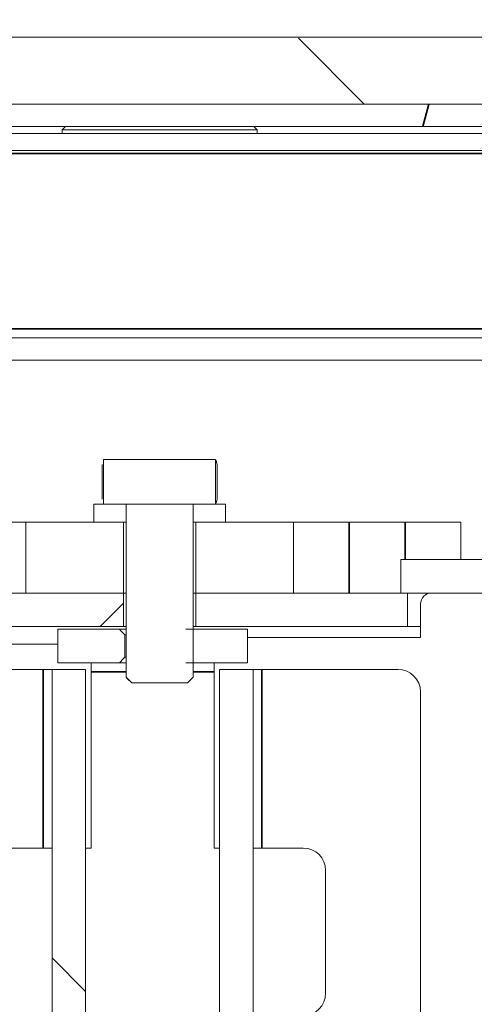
# Model space of a CAD drawing. Header units: millimetres. Extents: x 4 to 1188, y 1 to 840.
# Tile 304 of 310: x 867.61 to 873.04, y 411.68 to 423.44. Entities that reach past the tile are written whole.
import ezdxf

# ---------------------------------------------------------------- set-up
doc = ezdxf.new("R2010")
doc.units = ezdxf.units.MM
doc.layers.add('1', color=7, linetype='Continuous')
doc.styles.add('Arial Unicode MS', font='Arial Unicode MS')
doc.dimstyles.get("Standard").update_dxf_attribs({"dimtxt": 0.18, "dimasz": 0.18, "dimexe": 0.18, "dimexo": 0.0625, "dimgap": 0.09, "dimtad": 0, "dimtih": 1, "dimtoh": 1, "dimdec": 4, "dimzin": 0, "dimdsep": 46, "dimtxsty": 'Standard', "dimcen": 0.09, "dimadec": 0, "dimazin": 0, "dimtfac": 1, "dimtdec": 4, "dimtofl": 0, "dimtmove": 0, "dimatfit": 3, "dimfxl": 0, "dimtolj": 1, "dimtzin": 0, "dimarcsym": 0})

# ---------------------------------------------------------------- blocks, each defined once
blk = doc.blocks.new('_U29')
at = {"layer": '1', "color": 18, "lineweight": 35}
for p, q in [((843.831, 533.086), (895.226, 533.086)), ((893.226, 533.086), (893.226, 331.753)), ((847.831, 331.753), (895.226, 331.753))]:
    blk.add_line(p, q, dxfattribs=at)
at = {"layer": '1', "color": 18, "lineweight": 70}
for points in [[(893.226, 533.086), (894.002, 529.586), (892.45, 529.586)], [(893.226, 331.753), (892.45, 335.253), (894.002, 335.253)]]:
    blk.add_solid(points, dxfattribs=at)
at = {"layer": '1', "color": 18, "linetype": 'Continuous', "lineweight": 13, "insert": (892.773, 428.043), "char_height": 3, "attachment_point": 7, "rotation": 90, "line_spacing_factor": 1.047437, "style": 'Arial Unicode MS'}
blk.add_mtext('\\fArial Unicode MS|b0|i0;\\W1.0000;1510', dxfattribs=at)

msp = doc.modelspace()

# ---------------------------------------------------------------- hatches: boundary and pattern name
at = {"layer": '1', "linetype": 'Continuous', "lineweight": 35}
h = msp.add_hatch(dxfattribs=at)
h.set_pattern_fill('ANSI31', color=154, scale=1.55, angle=89.9544, style=0)
edge = h.paths.add_edge_path(flags=0)
edge.add_spline(control_points=[(862.614, 423.219), (864.8362, 423.2166), (869.2807, 423.2161), (873.7251, 423.2157), (875.9473, 423.2181)], knot_values=[0, 0, 0, 0, 0.5, 1, 1, 1, 1], degree=3, periodic=0)
edge.add_spline(control_points=[(875.9473, 423.2181), (876.5251, 423.2187), (877.1029, 423.222), (877.6807, 423.2252)], knot_values=[0, 0, 0, 0, 1, 1, 1, 1], degree=3, periodic=0)
edge.add_line((877.6807, 423.2252), (878.3473, 423.229))
edge.add_line((878.3473, 423.229), (878.3473, 422.4286))
edge.add_line((878.3473, 422.4286), (860.214, 422.4286))
edge.add_line((860.214, 422.4286), (860.214, 423.2286))
edge.add_line((860.214, 423.2286), (860.8807, 423.2253))
edge.add_spline(control_points=[(860.8807, 423.2253), (861.4585, 423.2225), (862.0362, 423.2197), (862.614, 423.219)], knot_values=[0, 0, 0, 0, 1, 1, 1, 1], degree=3, periodic=0)
h = msp.add_hatch(dxfattribs=at)
h.set_pattern_fill('ANSI31', color=154, scale=1.55, angle=29.9848, style=0)
h.paths.add_polyline_path([(875.014, 422.4286), (875.014, 422.162), (863.5473, 422.162), (863.5473, 422.4286)], flags=0)
h = msp.add_hatch(dxfattribs=at)
h.set_pattern_fill('ANSI31', color=154, scale=1.55, angle=-2.13e-14, style=0)
h.paths.add_polyline_path([(868.8479, 416.5886), (868.8479, 416.1886), (866.3207, 416.1886), (866.3207, 416.5886)], flags=0)
edge = h.paths.add_edge_path(flags=0)
edge.add_arc((879.174, 421.7686), 0.5067, 0, 90, ccw=False)
edge.add_line((879.6807, 421.7686), (879.6807, 420.1886))
edge.add_line((879.6807, 420.1886), (879.2807, 420.1886))
edge.add_line((879.2807, 420.1886), (879.2807, 421.7686))
edge.add_arc((879.174, 421.7686), 0.1067, 360, 450)
edge.add_line((879.174, 421.8753), (877.8407, 421.8753))
edge.add_line((877.8407, 421.8753), (877.8407, 422.2753))
edge.add_line((877.8407, 422.2753), (879.174, 422.2753))
edge = h.paths.add_edge_path(flags=0)
edge.add_arc((859.3873, 421.7686), 0.1067, 90, 180)
edge.add_line((859.2807, 421.7686), (859.2807, 420.1886))
edge.add_line((859.2807, 420.1886), (858.8807, 420.1886))
edge.add_line((858.8807, 420.1886), (858.8807, 421.7686))
edge.add_arc((859.3873, 421.7686), 0.5067, 90, 180, ccw=False)
edge.add_line((859.3873, 422.2753), (860.7207, 422.2753))
edge.add_line((860.7207, 422.2753), (860.7207, 421.8753))
edge.add_line((860.7207, 421.8753), (859.3873, 421.8753))
h.paths.add_polyline_path([(869.7135, 416.1886), (869.7135, 416.5886), (872.2407, 416.5886), (872.2407, 416.1886)], flags=0)
h = msp.add_hatch(dxfattribs=at)
h.set_pattern_fill('ANSI31', color=154, scale=1.55, angle=-2.13e-14, style=0)
edge = h.paths.add_edge_path(flags=0)
edge.add_line((862.954, 422.0753), (877.354, 422.0753))
edge.add_arc((877.354, 421.7686), 0.3067, 0, 90, ccw=False)
edge.add_line((877.6607, 421.7686), (877.6607, 419.8728))
edge.add_line((877.6607, 419.8728), (877.4607, 419.8728))
edge.add_line((877.4607, 419.8728), (877.4607, 421.7686))
edge.add_arc((877.354, 421.7686), 0.1067, 360, 450)
edge.add_line((877.354, 421.8753), (862.954, 421.8753))
edge.add_arc((862.954, 421.7686), 0.1067, 90, 180)
edge.add_line((862.8473, 421.7686), (862.8473, 419.8728))
edge.add_line((862.8473, 419.8728), (862.6473, 419.8728))
edge.add_line((862.6473, 419.8728), (862.6473, 421.7686))
edge.add_arc((862.954, 421.7686), 0.3067, 90, 180, ccw=False)
h = msp.add_hatch(dxfattribs=at)
h.set_pattern_fill('ANSI31', color=154, scale=1.55, angle=-2.13e-14, style=0)
h.paths.add_polyline_path([(868.6118, 418.182), (869.9472, 418.182), (869.9472, 417.6486), (868.6118, 417.6486)], flags=0)
h = msp.add_hatch(dxfattribs=at)
h.set_pattern_fill('ANSI31', color=154, scale=1.55, angle=29.9848, style=0)
h.paths.add_polyline_path([(869.7135, 416.5886), (869.7135, 417.4353), (870.8807, 417.4353), (870.8807, 416.5886)], flags=0)
h.paths.add_polyline_path([(868.8479, 417.4353), (868.8479, 416.5886), (867.6807, 416.5886), (867.6807, 417.4353)], flags=0)
h = msp.add_hatch(dxfattribs=at)
h.set_pattern_fill('ANSI31', color=154, scale=1.55, angle=29.9848, style=0)
h.paths.add_polyline_path([(868.8667, 415.7553), (868.064, 415.7553), (868.064, 416.1553), (868.8667, 416.1553)], flags=0)
h.paths.add_polyline_path([(870.3307, 415.7553), (869.528, 415.7553), (869.528, 416.1553), (870.3307, 416.1553)], flags=0)
h = msp.add_hatch(dxfattribs=at)
h.set_pattern_fill('ANSI31', color=154, scale=1.55, angle=89.9544, style=0)
h.paths.add_polyline_path([(867.9973, 333.7756), (868.3973, 333.7756), (868.3973, 328.342), (867.9973, 328.342)], flags=0)
h.paths.add_polyline_path([(868.3973, 372.9083), (867.9973, 372.9083), (867.9973, 408.4423), (868.3973, 408.4423)], flags=0)
h.paths.add_polyline_path([(868.3973, 410.2416), (867.9973, 410.2416), (867.9973, 415.6753), (868.3973, 415.6753)], flags=0)
h.paths.add_polyline_path([(868.3973, 335.575), (867.9973, 335.575), (867.9973, 371.109), (868.3973, 371.109)], flags=0)
h = msp.add_hatch(dxfattribs=at)
h.set_pattern_fill('ANSI31', color=154, scale=1.55, angle=89.9544, style=0)
h.paths.add_polyline_path([(870.3973, 410.2416), (869.9973, 410.2416), (869.9973, 415.6753), (870.3973, 415.6753)], flags=0)
h.paths.add_polyline_path([(869.9973, 371.109), (870.3973, 371.109), (870.3973, 335.575), (869.9973, 335.575)], flags=0)
h.paths.add_polyline_path([(869.9973, 333.7756), (870.3973, 333.7756), (870.3973, 328.342), (869.9973, 328.342)], flags=0)
h.paths.add_polyline_path([(869.9973, 408.4423), (870.3973, 408.4423), (870.3973, 372.9083), (869.9973, 372.9083)], flags=0)

# ---------------------------------------------------------------- linework, layer by layer
at = {"layer": '1', "color": 154, "linetype": 'Continuous', "lineweight": 13}
for p, q in [((862.614, 423.2286), (875.9473, 423.2286)), ((878.2807, 422.4286), (860.2807, 422.4286)), ((863.5473, 422.4286), (875.014, 422.4286)), ((875.014, 422.162), (863.5473, 422.162)), ((868.1565, 422.162), (868.1165, 422.122)), ((868.1165, 422.122), (868.1165, 422.0752)), ((868.1165, 422.122), (869.2807, 422.122)), ((869.2807, 422.122), (870.4449, 422.122)), ((870.4449, 422.122), (870.4049, 422.162)), ((870.4449, 422.0752), (870.4449, 422.122)), ((862.954, 422.0753), (877.354, 422.0753)), ((877.354, 421.8753), (862.954, 421.8753)), ((876.6807, 419.6353), (863.5221, 419.6353)), ((863.8969, 419.3686), (876.6807, 419.3686)), ((868.5938, 418.1224), (868.5938, 417.7082)), ((868.6118, 418.1805), (868.615, 418.182)), ((868.6118, 417.6501), (868.6118, 418.1805)), ((868.6144, 418.182), (869.9471, 418.182)), ((869.9472, 418.1819), (869.9471, 418.182)), ((869.9472, 418.1819), (869.9472, 417.6487)), ((869.9675, 418.1224), (869.9675, 417.7082)), ((868.494, 417.6486), (868.494, 417.4353)), ((868.4943, 417.6486), (868.494, 417.6486)), ((868.4943, 417.6486), (868.8812, 417.6486)), ((868.4943, 417.4353), (868.4943, 417.6486)), ((868.615, 417.6486), (868.6118, 417.6501)), ((869.9471, 417.6486), (868.6144, 417.6486)), ((868.8812, 417.6486), (868.8812, 417.4353)), ((868.8812, 415.582), (868.8812, 417.6486)), ((868.8812, 417.6486), (869.6801, 417.6486)), ((869.6801, 417.4353), (869.6801, 417.6486)), ((869.6801, 417.6486), (869.947, 417.6486)), ((869.6801, 417.6486), (869.6801, 415.582)), ((869.9473, 417.6486), (869.947, 417.6486)), ((869.9471, 417.6486), (869.9472, 417.6487)), ((869.9473, 417.6486), (870.0671, 417.6486)), ((870.0671, 417.6486), (870.0671, 417.4353)), ((870.0673, 417.6486), (870.0671, 417.6486)), ((870.0673, 417.4353), (870.0673, 417.6486)), ((867.4807, 417.4353), (867.6807, 417.4353)), ((867.6807, 416.5886), (867.6807, 417.4353)), ((867.6807, 417.4353), (868.8479, 417.4353)), ((868.8812, 417.4353), (868.4943, 417.4353)), ((868.8479, 417.4353), (868.8479, 416.5886)), ((868.8807, 417.4353), (868.8807, 415.582)), ((870.0671, 417.4353), (869.6801, 417.4353)), ((869.6807, 416.1553), (869.6807, 417.4353)), ((869.7135, 416.5886), (869.7135, 417.4353)), ((869.7135, 417.4353), (870.8807, 417.4353)), ((870.8807, 417.4353), (870.8807, 416.5886)), ((870.8807, 417.4353), (871.5473, 417.4353)), ((872.214, 417.4353), (871.5473, 417.4353)), ((872.214, 417.4353), (872.8807, 417.4353)), ((872.8807, 417.4353), (872.8807, 416.9886)), ((872.164, 416.9886), (877.4973, 416.9886)), ((872.164, 416.5886), (872.164, 416.9886)), ((866.3207, 416.5886), (868.8479, 416.5886)), ((868.8479, 416.5886), (867.6807, 416.5886)), ((868.8479, 416.5886), (868.8479, 416.1886)), ((868.8807, 416.5886), (868.8479, 416.5886)), ((868.8479, 416.5886), (868.8807, 416.5886)), ((869.7135, 416.5886), (869.6807, 416.5886)), ((869.6807, 416.5886), (869.7135, 416.5886)), ((869.7135, 416.5886), (872.2407, 416.5886)), ((869.7135, 416.1886), (869.7135, 416.5886)), ((870.8807, 416.5886), (869.7135, 416.5886)), ((877.4973, 416.5886), (872.164, 416.5886)), ((872.2407, 416.5886), (872.2407, 416.1886)), ((872.3973, 416.0553), (872.3973, 416.4553)), ((868.8479, 416.1886), (866.3207, 416.1886)), ((868.064, 415.7553), (868.064, 416.1553)), ((868.064, 416.1553), (868.7996, 416.1553)), ((868.8807, 416.1553), (868.7996, 416.1553)), ((868.8807, 416.1886), (868.8479, 416.1886)), ((869.5951, 416.1553), (870.3307, 416.1553)), ((869.7135, 416.1886), (869.6807, 416.1886)), ((872.2407, 416.1886), (869.7135, 416.1886)), ((870.3307, 416.1553), (870.3307, 415.7553)), ((872.3973, 416.1886), (872.2407, 416.1886)), ((868.064, 415.9764), (865.1775, 415.9764)), ((868.8667, 416.0886), (868.8667, 415.822)), ((868.8667, 416.0886), (868.8807, 416.0886)), ((870.3307, 416.0553), (872.3973, 416.0553)), ((868.7996, 415.7553), (868.064, 415.7553)), ((868.464, 415.6486), (868.464, 415.7553)), ((868.7996, 415.7553), (868.8807, 415.7553)), ((868.8807, 415.822), (868.8667, 415.822)), ((870.3307, 415.7553), (869.5951, 415.7553)), ((869.6807, 415.582), (869.6807, 415.7553)), ((869.9307, 415.6486), (869.9307, 415.7553)), ((867.8907, 415.6753), (866.264, 415.6753)), ((867.9973, 415.6753), (867.8907, 415.6753)), ((867.9973, 410.2416), (867.9973, 415.6753)), ((867.9973, 415.6753), (868.3973, 415.6753)), ((868.3973, 415.6753), (868.3973, 410.2416)), ((868.464, 415.6486), (868.464, 413.542)), ((869.9307, 413.542), (869.9307, 415.6486)), ((869.9973, 410.2416), (869.9973, 415.6753)), ((869.9973, 415.6753), (870.3973, 415.6753)), ((870.3973, 415.6753), (870.3973, 410.2416)), ((870.3973, 415.6753), (870.504, 415.6753)), ((870.504, 415.6753), (872.1307, 415.6753)), ((868.8807, 415.582), (868.9473, 415.5153)), ((868.8812, 415.582), (868.8807, 415.582)), ((868.9473, 415.5153), (868.948, 415.5153)), ((869.6133, 415.5153), (868.948, 415.5153)), ((869.6133, 415.5153), (869.614, 415.5153)), ((869.614, 415.5153), (869.6807, 415.582)), ((869.6807, 415.582), (869.6801, 415.582)), ((872.3973, 328.6086), (872.3973, 415.4086)), ((867.9973, 413.542), (867.3973, 413.542)), ((868.464, 413.542), (868.3973, 413.542)), ((869.9307, 413.542), (869.9973, 413.542)), ((870.3973, 413.542), (870.9973, 413.542)), ((871.264, 413.2753), (871.264, 411.8086))]:
    msp.add_line(p, q, dxfattribs=at)
at = {"layer": '1', "color": 154, "linetype": 'Continuous', "lineweight": 35}
for p, q in [((862.954, 421.8378), (877.354, 421.8378)), ((864.3807, 419.7432), (877.354, 419.7432)), ((871.5473, 417.4353), (871.5473, 416.5886)), ((872.214, 416.9886), (872.214, 417.4353)), ((867.8907, 415.6753), (867.8907, 413.542)), ((868.8807, 415.6486), (868.464, 415.6486)), ((869.9307, 415.6486), (869.6807, 415.6486)), ((870.504, 413.542), (870.504, 415.6753))]:
    msp.add_line(p, q, dxfattribs=at)
at = {"layer": '1', "color": 154, "linetype": 'Continuous', "lineweight": 13}
for centre, radius, start, end in [((872.5307, 416.4553), 0.1333, 90, 180), ((872.1307, 415.4086), 0.2667, 0, 90), ((870.9973, 413.2753), 0.2667, 0, 90), ((870.9973, 411.8086), 0.2667, 270, 0)]:
    msp.add_arc(centre, radius, start, end, dxfattribs=at)
for points in [[(868.6118, 418.1805), (868.6127, 418.181), (868.6135, 418.1815), (868.6144, 418.182)], [(868.6144, 417.6486), (868.6135, 417.6491), (868.6127, 417.6496), (868.6118, 417.6501)], [(868.7996, 416.1553), (868.8219, 416.1331), (868.8443, 416.1108), (868.8667, 416.0886)], [(868.8667, 415.822), (868.8443, 415.7997), (868.8219, 415.7775), (868.7996, 415.7553)], [(868.948, 415.5153), (868.9258, 415.5375), (868.9035, 415.5597), (868.8812, 415.582)], [(869.6801, 415.582), (869.6579, 415.5597), (869.6356, 415.5375), (869.6133, 415.5153)]]:
    msp.add_open_spline(points, degree=3, dxfattribs=at)
for points, knots in [([(869.9675, 418.1224), (869.9641, 418.1406), (869.9606, 418.1556), (869.9553, 418.1711), (869.9535, 418.1751), (869.9502, 418.1801), (869.9487, 418.1815), (869.9472, 418.1819)], [0, 0, 0, 0, 0.5204098, 0.5204098, 0.7806147, 0.7806147, 1, 1, 1, 1]), ([(869.9472, 417.6487), (869.9474, 417.6488), (869.9475, 417.6488), (869.9481, 417.6491), (869.9486, 417.6493), (869.9499, 417.6504), (869.9508, 417.6514), (869.9535, 417.6555), (869.9553, 417.6595), (869.9606, 417.6751), (869.9641, 417.69), (869.9675, 417.7082)], [0, 0, 0, 0, 0.0241681, 0.0241681, 0.0892236, 0.0892236, 0.2193345, 0.2193345, 0.4795563, 0.4795563, 1, 1, 1, 1])]:
    msp.add_open_spline(points, degree=3, knots=knots, dxfattribs=at)

# ---------------------------------------------------------------- dimensions: what is measured, and where the dimension line sits
at = {"layer": '1', "color": 18, "linetype": 'Continuous', "lineweight": 13}
dim = msp.add_linear_dim(base=(893.2258, 331.753), p1=(808.3634, 533.0864), p2=(810.3634, 331.753), angle=90, dimstyle='Standard', override={"dimtxt": 3, "dimasz": 3.5, "dimexe": 2, "dimexo": 1, "dimgap": 1.5, "dimtad": 1, "dimtih": 0, "dimtoh": 0, "dimdec": 2, "dimlfac": 7.5, "dimzin": 8, "dimdsep": 44, "dimlunit": 2, "dimtxsty": 'Arial Unicode MS', "dimsah": 1, "dimse1": 0, "dimse2": 0, "dimsd1": 0, "dimsd2": 0, "dimclrd": 18, "dimclre": 18, "dimclrt": 18, "dimtol": 0, "dimtm": -0.1, "dimtfac": 0.666667, "dimtdec": 2, "dimtofl": 1, "dimtmove": 0, "dimtzin": 8, "dimlwd": 35, "dimlwe": 35}, dxfattribs=at)
dim.commit()
dim.dimension.update_dxf_attribs({"geometry": '_U29', "text_midpoint": (893.2258, 432.4197), "dimtype": 160})

doc.saveas('drawing.dxf')
